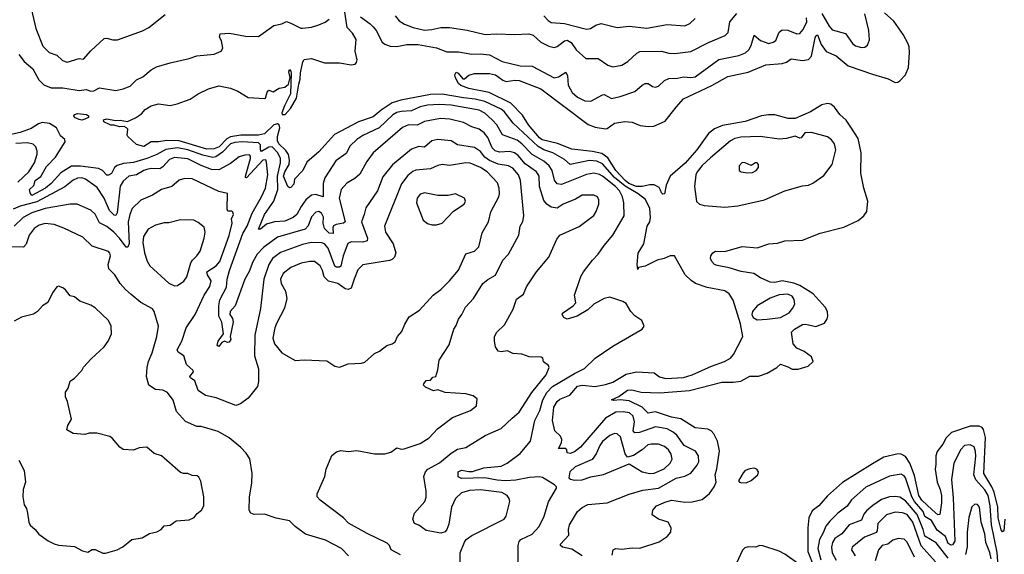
# Model space of a CAD drawing. Extents: x 1246230 to 1426786, y 660032 to 763141.
# Tile 564 of 566: x 1368742 to 1375436, y 738626 to 742259. Entities that reach past the tile are written whole.
import ezdxf

# ---------------------------------------------------------------- set-up
doc = ezdxf.new("R2010")
doc.units = 0

msp = doc.modelspace()

# ---------------------------------------------------------------- linework, layer by layer
at = {"layer": '0CON10XD'}
for points in [[(1368813.9, 742365), (1368852, 742198), (1368899.4, 742079.4), (1368942, 742035), (1368995, 742016.7), (1369032, 741982), (1369065, 741970.6), (1369145, 741994.3), (1369175, 741990), (1369225, 742047.8), (1369315, 742130.6), (1369335, 742134.4), (1369375, 742121.9), (1369407.6, 742122.4), (1369576.9, 742183.1), (1369620, 742205), (1369730.8, 742295)], [(1371758.3, 741728.3), (1371615, 741752.5), (1371535, 741750), (1371333, 741713), (1371275, 741694.2), (1371199.4, 741645), (1371145, 741598.5), (1371045, 741565.2), (1370882.3, 741477.7), (1370775, 741360.5), (1370695, 741291.4), (1370667.7, 741235), (1370610.5, 741175), (1370605, 741140.8), (1370585, 741118.9), (1370575, 741116.9), (1370565, 741124.4), (1370535.3, 741195), (1370543.8, 741225), (1370574.1, 741275), (1370576.7, 741305), (1370568.3, 741341.7), (1370550.7, 741370.7), (1370504, 741415), (1370493.5, 741435), (1370494.3, 741465), (1370509.6, 741525), (1370505, 741543.8), (1370495, 741551), (1370469.7, 741545), (1370405, 741483.3), (1370365, 741473), (1370245, 741474.2), (1370175, 741461.7), (1370150.1, 741449.9), (1370097.6, 741395), (1370065, 741381.4), (1370015, 741378.1), (1369825, 741434.9), (1369742.1, 741437.9), (1369685, 741428.5), (1369635, 741428.6), (1369585, 741397.5), (1369535, 741410), (1369477.5, 741465), (1369473.3, 741475), (1369476.7, 741515), (1369468.8, 741525), (1369452.1, 741532.1), (1369421.1, 741531.1), (1369385, 741542.5), (1369361.7, 741541.7), (1369313.5, 741565), (1369311.7, 741578.3), (1369334.5, 741585.5), (1369393.9, 741573.9), (1369425, 741575.8), (1369475, 741567.5), (1369528.2, 741591.8), (1369570, 741620), (1369595, 741647.7), (1369635, 741673.1), (1369685, 741688), (1369764, 741676), (1369813.3, 741686.8), (1369900.8, 741719.2), (1369955, 741755.6), (1370025, 741790), (1370095, 741808.5), (1370175, 741794.5), (1370225, 741773.5), (1370295, 741730.5), (1370407.8, 741722.2), (1370414, 741726), (1370423.6, 741766.4), (1370435, 741780), (1370465, 741768.8), (1370505, 741794), (1370545, 741800), (1370569.5, 741820.5), (1370580, 741865), (1370572, 741905), (1370575, 741920), (1370585, 741910), (1370587.1, 741895), (1370581.8, 741755), (1370543.2, 741673.2), (1370522.9, 741625), (1370525.6, 741615), (1370546.8, 741615), (1370583.5, 741655), (1370624.1, 741725), (1370638.7, 741821.3), (1370649.5, 741855), (1370651.3, 741898.7), (1370666.6, 741973.4), (1370675, 741989.1), (1370725, 741995.6), (1370815, 741965.4), (1370915, 741965.9), (1370995, 741952.2), (1371023.3, 741956.7), (1371032.7, 741967.3), (1371035.4, 741985), (1371021.7, 742045), (1371030, 742125), (1371005, 742166.9), (1370967.8, 742205), (1370950.5, 742325)], [(1374539.5, 741889.5), (1374646, 741856), (1374695, 741833.1), (1374712.5, 741835), (1374725, 741844), (1374764.3, 741885), (1374784.3, 741935), (1374791.1, 742035), (1374788.9, 742075), (1374781.5, 742095), (1374748.1, 742158.1), (1374685, 742248.5), (1374622.7, 742305)], [(1368735, 742021.5), (1368772.9, 741975), (1368831.1, 741925), (1368871, 741851), (1368905.6, 741815.6), (1368955, 741795.7), (1369035, 741796.7), (1369145, 741777.2), (1369192.5, 741785), (1369225, 741772.1), (1369245, 741775.6), (1369285, 741796.5), (1369395, 741778.6), (1369445, 741790), (1369492.1, 741807.9), (1369535, 741850), (1369578.7, 741871.3), (1369635, 741918.8), (1369672.6, 741937.4), (1369765, 741965.6), (1369895, 741994.4), (1369945, 742014.4), (1370065, 742024.4), (1370112.5, 742045), (1370123.3, 742065), (1370114.1, 742114.1), (1370099.1, 742139.1), (1370105, 742163.8), (1370168.3, 742168.3), (1370276.9, 742146.9), (1370365, 742144.2), (1370470.3, 742219.7), (1370525, 742231.4), (1370547, 742243), (1370555, 742246), (1370585, 742235.6), (1370652.2, 742202.2), (1370665, 742201.1), (1370725, 742208.6), (1370776.5, 742223.5), (1370818.3, 742241.7), (1370846.4, 742263.6)], [(1371058.2, 742278.2), (1371125, 742231.1), (1371145, 742209.4), (1371165.4, 742185), (1371206.8, 742106.8), (1371225, 742092.9), (1371259.9, 742079.9), (1371305, 742077.5), (1371375, 742090.3), (1371450.4, 742090.4), (1371575, 742067.5), (1371645, 742040.4), (1371725, 742040.5), (1371815, 742024.3), (1371875, 742027.2), (1371935, 742021.2), (1372021.2, 741975), (1372145, 741945.5), (1372225, 741943.8), (1372375, 741863.2), (1372405, 741870.7), (1372455, 741902.9), (1372466.4, 741876.4), (1372471.2, 741815), (1372497.8, 741765), (1372535, 741732.5), (1372585, 741708.2), (1372625, 741705.5), (1372705, 741748.9), (1372715, 741749.4), (1372765, 741724.4), (1372825, 741736.9), (1372925, 741770.6), (1372974.2, 741815), (1372995, 741825.8), (1373015, 741825.8), (1373045, 741804), (1373065, 741799.2), (1373085, 741807.5), (1373125, 741846.7), (1373155, 741858.2), (1373215, 741860.5), (1373255, 741870), (1373305, 741865.4), (1373335, 741869.6), (1373495, 741988), (1373631.2, 742015), (1373676.3, 742033.6), (1373698.5, 742055), (1373715, 742082.9), (1373735, 742154.2), (1373777.5, 742117.5), (1373835, 742098), (1373864.7, 742105.3), (1373882.3, 742117.7), (1373906.2, 742175), (1373925, 742190.4), (1373965, 742187.5), (1374025, 742163.8), (1374045, 742165.6), (1374068.3, 742191.7), (1374093.7, 742245), (1374091.1, 742271.1)], [(1371295, 742284.4), (1371321.4, 742251.4), (1371358.3, 742228.3), (1371416.7, 742205), (1371495, 742187.5), (1371545, 742191.2), (1371605, 742206.2), (1371665, 742205.4), (1371785, 742186.8), (1371907.5, 742157.5), (1371986.4, 742163.6), (1372105, 742158.4), (1372203.8, 742163.8), (1372232.9, 742152.9), (1372285.9, 742105.9), (1372338.8, 742078.8), (1372375, 742068.9), (1372395, 742075.6), (1372445, 742114.6), (1372465, 742120.4), (1372490.5, 742105), (1372526.2, 742055), (1372590, 741995), (1372675, 741994.4), (1372740.8, 741950.8), (1372775, 741938.5), (1372835, 741950.5), (1372875.7, 741975), (1372937.7, 742032.3), (1372958.2, 742041.8), (1373105, 742045.6), (1373155, 742032.1), (1373195, 742029.1), (1373305, 742043.1), (1373425.4, 742104.6), (1373538.9, 742151.1), (1373557.8, 742172.2), (1373570, 742245), (1373618.5, 742301.5)], [(1372305.2, 742285.2), (1372335, 742253.2), (1372355, 742240.8), (1372445, 742233.6), (1372595, 742193.8), (1372621.9, 742198.1), (1372658.9, 742221.1), (1372695, 742233.5), (1372805, 742205.6), (1372885, 742215.4), (1373005, 742200.7), (1373145, 742225.4), (1373265, 742217.1), (1373297.7, 742232.3), (1373335, 742267.1)], [(1374195, 742301.3), (1374245, 742213.8), (1374265, 742191.1), (1374356, 742166), (1374405, 742098), (1374425, 742080.8), (1374465, 742070.8), (1374487.3, 742072.7), (1374506.2, 742085), (1374518.8, 742121.2), (1374515.8, 742185), (1374487.8, 742297.8)], [(1372769.7, 738620.3), (1372776, 738655), (1372794.4, 738665.6), (1372835, 738660.9), (1372905, 738669.1), (1372957.9, 738667.9), (1373089.9, 738710.1), (1373145, 738745.5), (1373168.9, 738775), (1373171.3, 738805), (1373150, 738845), (1373084.3, 738864.3), (1373042.9, 738892.9), (1373045.6, 738925), (1373070.6, 738955), (1373135, 738982.7), (1373175, 738992.8), (1373265, 738980.5), (1373315, 738982.9), (1373381.2, 738998.8), (1373431.7, 739038.3), (1373464.4, 739085), (1373477.1, 739115), (1373470, 739165), (1373482.5, 739207.5), (1373499.4, 739329.4), (1373486.5, 739395), (1373461.9, 739445), (1373442.5, 739465), (1373421.2, 739475), (1373333.8, 739485), (1373235.9, 739545.9), (1373172.9, 739557.1), (1373065, 739593.8), (1373014.8, 739584.8), (1372973.2, 739625), (1372885, 739668.3), (1372823.7, 739676.3), (1372780.7, 739670.7), (1372766.2, 739675), (1372815, 739697.7), (1372875, 739740.7), (1372903.7, 739743.6), (1372967.1, 739727.1), (1373095, 739722.1), (1373295, 739738.5), (1373515, 739794.6), (1373595, 739795.6), (1373645, 739803.3), (1373705, 739835.7), (1373765, 739835.8), (1373825, 739857.5), (1373890, 739895), (1373915, 739916.7), (1373965, 739898.8), (1373995, 739884.2), (1374035, 739882.9), (1374103.3, 739905), (1374136.7, 739935), (1374125, 739966.7), (1374075, 740003.3), (1374025, 740026.7), (1374001.2, 740055), (1373990, 740135), (1374008.8, 740155), (1374065, 740186.7), (1374085, 740188.9), (1374155, 740172.9), (1374213, 740197), (1374232.5, 740225), (1374236.9, 740245), (1374234.4, 740275), (1374217.3, 740305), (1374136.7, 740395), (1374045, 740451.6), (1374005, 740468.6), (1373925, 740484.3), (1373875, 740471.7), (1373845, 740474.8), (1373777.5, 740505), (1373733.8, 740535), (1373646.9, 740546.9), (1373565, 740572.9), (1373485, 740588.2), (1373465, 740595.7), (1373447.1, 740615), (1373438.6, 740635), (1373440.8, 740655), (1373454.5, 740675.5), (1373473.2, 740686.8), (1373535, 740684.4), (1373653.2, 740716.8), (1373755, 740707.8), (1373834.6, 740735.4), (1373895, 740740.9), (1373943.8, 740756.2), (1374065, 740761.1), (1374185, 740808.9), (1374345, 740847.8), (1374443.3, 740895), (1374481.2, 740925), (1374502, 740955), (1374508.6, 741025), (1374481.1, 741115), (1374460.9, 741215), (1374463.1, 741353.1), (1374442.4, 741452.4), (1374392.5, 741527.5), (1374361.4, 741575), (1374318.8, 741615), (1374282.7, 741665), (1374255.7, 741685), (1374235, 741689.4), (1374195, 741679.2), (1374118.4, 741631.6), (1374015, 741588.3), (1373967.6, 741587.6), (1373875, 741611.2), (1373832.3, 741612.3), (1373785, 741604.7), (1373675, 741566.8), (1373519.5, 741540.5), (1373465, 741517.3), (1373424.2, 741485.8), (1373345.4, 741374.6), (1373266.4, 741283.6), (1373163.5, 741195), (1373137.1, 741135), (1373125.6, 741075), (1373115, 741074), (1373105, 741081.5), (1373099.3, 741100.7), (1373088.7, 741118.7), (1373055, 741135.9), (1373025, 741137.4), (1372975, 741125.1), (1372935, 741124.2), (1372883.6, 741145), (1372857.6, 741165), (1372794.6, 741235), (1372740.3, 741320.3), (1372699.4, 741349.4), (1372637.1, 741362.9), (1372495, 741380), (1372397.7, 741417.7), (1372295, 741442.2), (1372275, 741456.5), (1372200.7, 741545), (1372160.4, 741610.4), (1372081.4, 741691.4), (1371933.4, 741763.4), (1371795, 741791.8), (1371741.5, 741811.5), (1371725.6, 741825), (1371704.5, 741864.5), (1371699.5, 741885), (1371708.3, 741901.7), (1371722.5, 741895), (1371755, 741856.7), (1371765, 741857.5), (1371795, 741882.5), (1371835, 741892.5), (1371935, 741893.3), (1371976.7, 741885), (1372027.6, 741847.6), (1372049.4, 741839.4), (1372107.3, 741847.3), (1372138.8, 741845), (1372285, 741788.2), (1372607.7, 741547.7), (1372655, 741528.5), (1372725, 741518.1), (1372735, 741518.6), (1372785, 741555.5), (1372855, 741567.8), (1372905, 741561.5), (1372960.2, 741540.2), (1373015, 741532.9), (1373053.9, 741536.1), (1373129.9, 741570.1), (1373206.2, 741663.8), (1373255, 741722.1), (1373448.2, 741811.8), (1373557.3, 741872.7), (1373695, 741903.2), (1373815, 741952.3), (1373925, 741960.4), (1373955, 741970.9), (1373987.8, 741992.2), (1374065, 741981.8), (1374105, 741988.2), (1374125, 742010), (1374150, 742135), (1374155, 742150), (1374165, 742156), (1374190.5, 742090.5), (1374225, 742041.8), (1374293.7, 742013.6), (1374375, 741944.6), (1374539.5, 741889.5)], [(1372566, 738615), (1372495, 738659.7), (1372433.2, 738673.2), (1372419.1, 738685), (1372418.5, 738695), (1372476.2, 738755), (1372474.2, 738794.2), (1372480, 738825), (1372534.6, 738915.4), (1372565, 738942.9), (1372605, 738964.4), (1372735, 738974.4), (1372885, 739033.1), (1372979.1, 739060.9), (1373085, 739074.1), (1373205, 739142.5), (1373265, 739155.5), (1373304, 739176), (1373349, 739231), (1373358.8, 739255), (1373357.2, 739295), (1373337, 739327), (1373259.1, 739365), (1373210.4, 739435), (1373185, 739456.7), (1373145, 739477.4), (1373065, 739492.7), (1372955, 739452.3), (1372925, 739450), (1372913.5, 739465), (1372921.5, 739525), (1372913.9, 739565), (1372888.1, 739588.1), (1372845, 739594.7), (1372795, 739590.8), (1372725, 739549.7), (1372555, 739354.5), (1372515, 739320.9), (1372485, 739311.5), (1372463.8, 739315), (1372461.2, 739335), (1372454, 739344), (1372405, 739343.8), (1372426.5, 739383.5), (1372428.9, 739405), (1372419.2, 739429.2), (1372380, 739465), (1372364.5, 739535), (1372374.4, 739624.4), (1372395.6, 739665), (1372415, 739680.4), (1372482.9, 739707.1), (1372535, 739768), (1372565, 739775.2), (1372655, 739765.8), (1372725, 739778.9), (1372775, 739795.9), (1372865, 739849.6), (1372935, 739866.2), (1373055, 739857.8), (1373090.8, 739830.8), (1373135, 739820.8), (1373255, 739826.3), (1373315, 739844.2), (1373445, 739903.7), (1373533.8, 739936.2), (1373575, 739958), (1373595.8, 739984.2), (1373658.9, 740105), (1373642.3, 740192.3), (1373592.2, 740352.2), (1373565.8, 740395), (1373535, 740415.6), (1373415, 740437.8), (1373337.1, 740467.1), (1373306.4, 740486.4), (1373265.8, 740525.8), (1373194, 740654), (1373165, 740654.2), (1373124.6, 740635.4), (1373075, 740624.5), (1372995, 740584.6), (1372950, 740575), (1372945, 740560), (1372939.2, 740595), (1372947.3, 740672.7), (1372984.4, 740735), (1373007.7, 740855), (1373025.4, 740885), (1373030.6, 740915), (1373027.1, 740975), (1372997, 741037), (1372946.1, 741075), (1372857.6, 741127.6), (1372785, 741187.2), (1372705, 741279.4), (1372665, 741297.4), (1372615, 741301.2), (1372484, 741274), (1372445, 741307.9), (1372366.4, 741355), (1372305, 741373.3), (1372266.3, 741396.3), (1372096.4, 741556.4), (1372035, 741634.1), (1372015, 741650), (1371905, 741703.6), (1371839.4, 741719.4), (1371758.3, 741728.3)], [(1372131.7, 738561.7), (1372131.5, 738685), (1372137.3, 738712.7), (1372148, 738725), (1372226.6, 738763.4), (1372274.4, 738815), (1372307.8, 738885), (1372337, 738983), (1372392.5, 739075), (1372392.5, 739085), (1372378.3, 739098.3), (1372296.6, 739146.6), (1372275, 739151.1), (1372207.4, 739147.4), (1372115, 739130.5), (1372045.2, 739124.8), (1371988.6, 739128.6), (1371904.3, 739144.3), (1371745, 739140.7), (1371722.9, 739152.9), (1371723.8, 739185), (1371745, 739198), (1371795, 739187.5), (1371820.8, 739189.2), (1371896.6, 739213.4), (1372015, 739225.5), (1372055, 739244.4), (1372145, 739310), (1372215.5, 739395), (1372244, 739535), (1372277.5, 739602.5), (1372299, 739675), (1372325.2, 739725), (1372364.6, 739765), (1372514.7, 739855.3), (1372580.9, 739889.1), (1372655, 739958.1), (1372775, 740040), (1372973.3, 740155), (1372987.5, 740175), (1372972.5, 740215), (1372925, 740246.7), (1372895.8, 740275.8), (1372865, 740330), (1372843.2, 740343.2), (1372755, 740373.1), (1372715, 740364.6), (1372646.4, 740325), (1372605, 740286.9), (1372531.2, 740245), (1372465, 740224.3), (1372442.5, 740235), (1372430, 740255), (1372431.2, 740265), (1372505.4, 740314.6), (1372522, 740335), (1372515, 740387.5), (1372557.2, 740512.8), (1372574.3, 740545), (1372635.6, 740625), (1372675, 740666), (1372714.5, 740725), (1372775.3, 740794.7), (1372850.5, 740925), (1372849.1, 741015), (1372839.7, 741055), (1372818.9, 741095), (1372792.2, 741125), (1372705, 741196.1), (1372685, 741207), (1372645, 741215.7), (1372596.2, 741206.2), (1372425, 741138.7), (1372395, 741142.5), (1372377.8, 741167.7), (1372362.9, 741235), (1372341.1, 741265), (1372305, 741297.8), (1372225, 741341.6), (1372155.8, 741415), (1372125, 741439.3), (1372025, 741476.4), (1371984.8, 741544.8), (1371956.3, 741576.3), (1371905, 741623.5), (1371865, 741643.5), (1371675, 741677.8), (1371595, 741683.5), (1371515, 741678.4), (1371465, 741666.9), (1371405, 741640.2), (1371335, 741636), (1371305, 741627.6), (1371278.8, 741611.2), (1371186.2, 741523.9), (1371075, 741471.8), (1371034.7, 741445.3), (1370988.3, 741401.7), (1370960.7, 741349.3), (1370890.7, 741299.3), (1370815.7, 741184.3), (1370804.7, 741145.3), (1370805.4, 741054.6), (1370755, 741070), (1370725, 741065.2), (1370686.5, 741033.5), (1370655, 740988.9), (1370625.5, 740934.5), (1370601.8, 740915), (1370545, 740890), (1370475, 740885.7), (1370420.5, 740869.5), (1370380, 740835), (1370366.1, 740836.1), (1370405.2, 740935), (1370469.8, 741025), (1370497.5, 741105), (1370493.4, 741195), (1370515.2, 741285), (1370515.5, 741315), (1370497.8, 741355), (1370457.6, 741395), (1370435, 741392.8), (1370385, 741363.3), (1370378.9, 741375), (1370377.9, 741407.9), (1370365, 741422.9), (1370251.5, 741428.5), (1370205, 741424.5), (1370175, 741414.1), (1370121, 741359), (1370075, 741327.4), (1370055, 741323.3), (1369987.7, 741337.7), (1369885.3, 741375), (1369815, 741387.4), (1369735, 741376.1), (1369675, 741341.6), (1369605, 741316.3), (1369515, 741289.1), (1369447.5, 741282.5), (1369405, 741268.8), (1369386.6, 741253.4), (1369365, 741214.4), (1369345, 741202.5), (1369335, 741202.9), (1369304.8, 741234.8), (1369276.7, 741246.8), (1369155, 741262.3), (1369095, 741262.6), (1369021.2, 741218.8), (1368955.9, 741145), (1368917.9, 741115), (1368825, 741064.5), (1368812.3, 741082.3), (1368808.8, 741105), (1368837.4, 741132.6), (1368846.9, 741165), (1368886.1, 741193.9), (1368925, 741261.4), (1368985.3, 741324.7), (1369050.3, 741429.8), (1369049.6, 741445), (1369020.2, 741470.2), (1368991.1, 741525), (1368943.3, 741553.3), (1368895, 741559.1), (1368868.5, 741551.5), (1368820.4, 741519.6), (1368745, 741492.6), (1368632, 741468)], [(1369165, 741577.1), (1369145, 741580.6), (1369115, 741594.2), (1369110.6, 741605), (1369116.2, 741615), (1369135, 741620.5), (1369195, 741614.5), (1369210, 741605), (1369209.2, 741595), (1369185, 741582.1), (1369165, 741577.1)], [(1371736.9, 738565), (1371737.1, 738635), (1371765, 738707.5), (1371776.2, 738725), (1371815, 738752.5), (1372036, 738865), (1372049.4, 738885), (1372073.2, 738985), (1372069.7, 739005), (1372056.8, 739025), (1372019.2, 739045), (1371875.6, 739064.4), (1371799.8, 739059.8), (1371745, 739043.9), (1371703.9, 739005), (1371677.6, 738945), (1371658.6, 738831.4), (1371646.5, 738793.5), (1371635, 738778.8), (1371605, 738769.2), (1371505, 738786.5), (1371455, 738824.3), (1371425.7, 738835.7), (1371414.2, 738865), (1371425.8, 738904.2), (1371495.4, 738984.6), (1371505.4, 739014.6), (1371506.4, 739053.6), (1371490, 739155), (1371500.5, 739185), (1371515.8, 739205), (1371595, 739247.3), (1371675, 739312.9), (1371719.5, 739340.5), (1371775, 739351.9), (1371907.3, 739432.7), (1372015, 739479.5), (1372090.1, 739549.9), (1372138.8, 739591.2), (1372223.8, 739725), (1372320.5, 739845), (1372342.5, 739895), (1372337.6, 739907.6), (1372304.2, 739934.2), (1372298, 739958), (1372286.4, 739966.4), (1372205, 739968), (1372155, 739986), (1372095, 739991.2), (1372058.3, 740008.3), (1372015, 740001.4), (1371995, 740005.8), (1371976.7, 740035), (1371968.9, 740075), (1371970.6, 740105), (1371985, 740135.8), (1372037.9, 740185), (1372097.6, 740292.4), (1372120.5, 740359.5), (1372166.1, 740393.9), (1372186.7, 740443.3), (1372255, 740546.2), (1372340, 740645), (1372393.1, 740766.9), (1372415, 740795.6), (1372545, 740854), (1372645, 740927.8), (1372662.3, 740955), (1372678.9, 741005), (1372680, 741035), (1372670, 741055), (1372645, 741066.7), (1372565, 741066.9), (1372520.4, 741039.6), (1372436, 741005), (1372395, 740977.1), (1372355, 740985.7), (1372325, 741005.8), (1372305, 741031.2), (1372275.2, 741125), (1372272.9, 741195), (1372256.1, 741225), (1372178.6, 741278.6), (1372130.8, 741335), (1372105, 741354.3), (1372073.9, 741363.9), (1372005, 741359.3), (1371975, 741366.5), (1371955, 741389.1), (1371925, 741459.1), (1371899.2, 741489.2), (1371865, 741513.8), (1371815, 741531.1), (1371759.9, 741559.9), (1371667.2, 741582.8), (1371601.8, 741588.2), (1371494, 741566), (1371445, 741541.3), (1371385, 741544.1), (1371344.8, 741525.2), (1371146, 741355), (1371100.9, 741295), (1371055, 741208.1), (1371020.9, 741179.1), (1370965, 741148.9), (1370927.3, 741105), (1370914.6, 741045), (1370953.8, 740885), (1370942.5, 740875), (1370893, 740867), (1370875, 740857.8), (1370870, 740845), (1370873.8, 740805), (1370845, 740809.1), (1370815, 740838.8), (1370804.7, 740875), (1370807.9, 740917.9), (1370794.4, 740945), (1370775, 740954.6), (1370755, 740951.8), (1370725, 740918.6), (1370702, 740858), (1370682.5, 740835), (1370495, 740780.3), (1370400.4, 740709.6), (1370357.1, 740665), (1370327, 740613), (1370302.2, 740547.8), (1370273.4, 740495), (1370206.7, 740315), (1370172, 740275), (1370171.2, 740255), (1370187.9, 740227.9), (1370193.5, 740203.5), (1370173.8, 740105), (1370177.1, 740085), (1370165, 740066.2), (1370155, 740064), (1370135, 740073.3), (1370116.1, 740063.9), (1370095, 740038.8), (1370084, 740045), (1370091.4, 740075), (1370128.1, 740125), (1370115, 740202.5), (1370095.8, 740245), (1370094.5, 740315), (1370103.4, 740355), (1370147.9, 740442.1), (1370151.6, 740495), (1370167.9, 740555), (1370258.7, 740805), (1370288.8, 740855), (1370321.2, 740945), (1370385.9, 741055), (1370413.4, 741115), (1370428.8, 741205), (1370420.3, 741290.3), (1370415, 741305.6), (1370395, 741304.2), (1370284.6, 741184.6), (1370277.3, 741187.3), (1370276.4, 741195), (1370310.5, 741315), (1370311.1, 741331.1), (1370305, 741340), (1370272.3, 741337.7), (1370235, 741326.2), (1370175, 741281.1), (1370095, 741238.6), (1370045, 741241.6), (1369975, 741268)], [(1371331.2, 738621.2), (1371266.7, 738655), (1371257.1, 738685), (1371240.9, 738700.9), (1371105, 738767.8), (1370977, 738837), (1370943.1, 738873.1), (1370785, 738992.5), (1370764.3, 739015), (1370765, 739036.7), (1370815.8, 739155), (1370824.3, 739205), (1370863.2, 739296.8), (1370895, 739321.4), (1370925, 739330.6), (1370975, 739324.3), (1371035, 739330), (1371155, 739308.6), (1371225, 739308), (1371265, 739318.8), (1371305, 739350), (1371335, 739340.8), (1371355, 739342.5), (1371465, 739378.1), (1371525, 739418.1), (1371581.9, 739478.1), (1371685, 739554.2), (1371806.6, 739603.4), (1371846.7, 739635), (1371851.7, 739681.7), (1371825, 739703.3), (1371775, 739716.2), (1371635, 739724.4), (1371585, 739743.8), (1371555, 739737.5), (1371501.7, 739761.7), (1371487.5, 739775), (1371490, 739785), (1371505, 739806.7), (1371535, 739810), (1371551.7, 739828.3), (1371570, 739835), (1371585, 739880), (1371594.2, 739945), (1371661.7, 740048.3), (1371692.5, 740155), (1371710.3, 740179.7), (1371725.5, 740224.5), (1371748, 740255), (1371772.5, 740305), (1371827.5, 740365), (1371891.2, 740465), (1371925, 740494), (1371976.3, 740523.7), (1372026.3, 740623.7), (1372065, 740665.8), (1372135.3, 740794.7), (1372143.8, 740856.2), (1372163.2, 740886.8), (1372170, 740925), (1372146.4, 741165), (1372132.4, 741205), (1372095, 741250), (1372065, 741266.5), (1371995, 741276.1), (1371935, 741301.9), (1371905.1, 741325.1), (1371875, 741364.1), (1371835, 741390), (1371717.6, 741407.6), (1371674.6, 741434.6), (1371585, 741445.4), (1371545, 741434.5), (1371495, 741392.7), (1371455, 741397.5), (1371405, 741380), (1371277, 741273), (1371210.8, 741190.8), (1371175.4, 741095), (1371095, 740980.8), (1371083.8, 740935), (1371066.5, 740885), (1371105.4, 740775), (1371103.4, 740756.6), (1371075, 740747.5), (1370995, 740748.7), (1370972, 740738), (1370941.7, 740655), (1370925.2, 740584.8), (1370915, 740576.2), (1370895, 740576.2), (1370884.4, 740584.4), (1370839.5, 740705), (1370815, 740734.6), (1370795, 740742.5), (1370724.3, 740745.7), (1370665, 740731.1), (1370515, 740677.4), (1370460.8, 740635), (1370435, 740595.5), (1370400.5, 740495), (1370378.2, 740295), (1370340.3, 740115), (1370338.4, 739975), (1370365.5, 739885), (1370365, 739800), (1370358.1, 739765), (1370295, 739687.1), (1370242.4, 739647.6), (1370212.1, 739637.9), (1370078.3, 739688.3), (1370005, 739704.3), (1369955, 739739.2), (1369932.2, 739805), (1369903.3, 739825), (1369898.1, 739835), (1369923.8, 739865), (1369922, 739875), (1369875.7, 739915), (1369857.3, 739975), (1369819.9, 739999.9), (1369812.7, 740015), (1369843.3, 740075), (1369874.6, 740165), (1369934, 740256), (1369995, 740387.8), (1370035.4, 740445), (1370044.6, 740484.6)], [(1373535, 740985.6), (1373625, 740994.5), (1373805, 741035.7), (1373945, 741095.6), (1374065, 741129.2), (1374105, 741134), (1374135, 741148), (1374209.8, 741200.2), (1374266.9, 741275), (1374290, 741375), (1374281.4, 741415), (1374261.7, 741441.7), (1374235, 741462.5), (1374125, 741493.3), (1374080.8, 741489.2), (1374055, 741457.1), (1374045, 741454.6), (1374015, 741466.9), (1373955, 741450.5), (1373905, 741446.2), (1373775.3, 741465.3), (1373645, 741459.4), (1373605, 741451.8), (1373575, 741436.1), (1373439.5, 741320.5), (1373381.3, 741268.7), (1373347.5, 741225), (1373339.1, 741205), (1373329.4, 741125), (1373344.1, 741024.1), (1373364.1, 741004.1), (1373395, 740995.8), (1373535, 740985.6)], [(1368730, 741155), (1368804.5, 741225), (1368842.3, 741285), (1368860.5, 741345), (1368860.4, 741365), (1368852.2, 741395), (1368832.4, 741412.4), (1368795, 741421.2), (1368715, 741417.9)], [(1369975, 741268), (1369885, 741313.8), (1369795, 741322.3), (1369760.8, 741309.2), (1369715, 741258.5), (1369695, 741245.9), (1369635, 741246.6), (1369605, 741240.7), (1369585, 741234.7), (1369536.6, 741203.4), (1369484.1, 741195.9), (1369445, 741161.1), (1369425, 741127.5), (1369404.6, 740945.4), (1369395, 740927.5), (1369385, 740930), (1369352.1, 740962.1), (1369315.4, 741045.4), (1369268.2, 741118.2), (1369189.5, 741175), (1369165, 741184.2), (1369135, 741181.6), (1369105, 741169.4), (1369047.5, 741122.5), (1368858.1, 741021.9), (1368745, 740992.4), (1368698.3, 740971.7)], [(1370915, 739897.5), (1370935, 739903.3), (1370975, 739920.8), (1371065, 739924.3), (1371089.1, 739930.9), (1371155, 739990), (1371187.5, 740005), (1371237.5, 740045), (1371273.9, 740056.1), (1371295, 740070), (1371310, 740105), (1371339.4, 740140.6), (1371359.7, 740190.3), (1371390.7, 740239.3), (1371459.2, 740285), (1371553.1, 740386.9), (1371605, 740425.6), (1371664.5, 740485), (1371725, 740557.5), (1371775, 740668), (1371835, 740686), (1371864, 740715), (1371885, 740811.2), (1371930, 740885), (1371945, 740953.3), (1372000.4, 741055), (1372004.6, 741075.4), (1372000.7, 741115), (1371989.4, 741149.4), (1371921.1, 741225), (1371875, 741253.8), (1371804.2, 741284.2), (1371775, 741285.9), (1371665, 741267.3), (1371615, 741273.8), (1371585, 741268), (1371535, 741246), (1371435, 741236.2), (1371415, 741227.5), (1371380.8, 741199.2), (1371336.7, 741143.3), (1371222.7, 740855), (1371229.5, 740815), (1371281.8, 740735), (1371299.1, 740675), (1371290, 740645), (1371275, 740629.5), (1371255, 740622.3), (1371075, 740592.5), (1371041.5, 740558.5), (1371015.6, 740495.6), (1370994.6, 740435), (1370975.2, 740424.8), (1370955, 740429.8), (1370905, 740466.6), (1370841.8, 740481.8), (1370810.8, 740510.8), (1370801.1, 740555), (1370783.5, 740585), (1370745, 740614.4), (1370715, 740616.4), (1370655, 740603.1), (1370585, 740575.3), (1370533.8, 740535), (1370516, 740495), (1370518.9, 740465), (1370548.5, 740415), (1370558.2, 740365), (1370542.7, 740297.3), (1370486.7, 740195), (1370476.3, 740163.7), (1370462.5, 740095), (1370475, 740056.2), (1370524.2, 739995), (1370615, 739943.1), (1370675, 739947.1), (1370829.5, 739939.5), (1370885, 739903.3), (1370915, 739897.5)], [(1373687.3, 741217.3), (1373725, 741221.4), (1373748.8, 741235), (1373766, 741255), (1373766, 741275), (1373755.6, 741285.6), (1373745, 741285.8), (1373715, 741267.5), (1373675, 741286.2), (1373655, 741287.3), (1373633.1, 741265), (1373633.8, 741235), (1373646, 741226), (1373687.3, 741217.3)], [(1370044.6, 740484.6), (1370018.8, 740525), (1370013.6, 740545), (1370078.2, 740585), (1370102.2, 740615), (1370167, 740793), (1370185.3, 740875), (1370181.4, 740905), (1370194.4, 740935), (1370191.9, 740951.9), (1370185, 740958.6), (1370157.3, 740957.3), (1370151.2, 740971.2), (1370155, 741076.7), (1370095, 741092), (1369915, 741176.2), (1369865, 741179.5), (1369825, 741167.5), (1369775, 741124.4), (1369705, 741104.5), (1369645, 741066.9), (1369565, 741032.5), (1369507.1, 740975), (1369490.6, 740935), (1369480.2, 740885), (1369486.7, 740736.8), (1369477.8, 740712.2), (1369465, 740712.9), (1369421, 740775), (1369382.1, 740815), (1369335, 740853.7), (1369285, 740877.9), (1369255, 740938.1), (1369225, 740963.5), (1369133.3, 741005), (1369085, 741005.4), (1368915, 740975.6), (1368824.5, 740945.5), (1368766.2, 740913.9), (1368705, 740854.7)], [(1371575, 740863.8), (1371614.1, 740875.9), (1371692.1, 740957.9), (1371764, 741005), (1371772, 741025), (1371765.7, 741045.7), (1371705, 741075.8), (1371655, 741064), (1371585, 741064.3), (1371495, 741082.5), (1371465, 741074), (1371443.1, 741045), (1371440.6, 741015), (1371485, 740897.5), (1371515, 740873.8), (1371545, 740864), (1371575, 740863.8)], [(1369795, 740451.2), (1369815, 740453.3), (1369858.3, 740481.7), (1369878.8, 740511.2), (1369905.8, 740605.8), (1369915.6, 740625), (1369946.2, 740653.8), (1369967.8, 740685), (1369996.6, 740775), (1370002.7, 740815), (1369995, 740848), (1369955, 740880.8), (1369925, 740895.7), (1369835, 740898.9), (1369755, 740877.3), (1369725, 740877.3), (1369665, 740862.3), (1369615, 740835.6), (1369582.5, 740785), (1369577.9, 740745), (1369590.4, 740675), (1369608.5, 740618.5), (1369626.6, 740586.6), (1369755, 740468), (1369795, 740451.2)], [(1370977.3, 738615), (1370930.6, 738665), (1370822, 738722), (1370685, 738763.1), (1370614, 738815), (1370575, 738854), (1370485, 738870), (1370405, 738898.8), (1370337, 738897), (1370312.5, 738905), (1370302.5, 738925), (1370303.8, 739015), (1370319.2, 739109.2), (1370321.9, 739175), (1370307.1, 739275), (1370282.4, 739312.4), (1370245, 739350.8), (1370165, 739418), (1370091.2, 739461.2), (1369975, 739493.3), (1369945, 739494.4), (1369868.5, 739528.5), (1369808.1, 739595), (1369785, 739673.3), (1369746.2, 739725), (1369715, 739740), (1369665, 739746.2), (1369618.8, 739775), (1369603.6, 739833.6), (1369608.9, 739895), (1369616.5, 739935), (1369642.5, 739995), (1369674.2, 740105.8), (1369686, 740175), (1369656.2, 740275), (1369645, 740293.3), (1369565, 740337.1), (1369500.2, 740390.2), (1369460, 740425), (1369425, 740465.8), (1369389.4, 740525), (1369348.1, 740565), (1369343.3, 740595), (1369359.2, 740655), (1369355, 740672.5), (1369345, 740683.3), (1369235, 740720), (1369170.8, 740780.8), (1369042.6, 740842.6), (1368975, 740866.9), (1368915, 740873.2), (1368875, 740862), (1368840.7, 740839.3), (1368806.8, 740795), (1368786.7, 740733.3), (1368768.1, 740711.9), (1368675, 740714.5)], [(1368736.7, 739265), (1368771.2, 739195), (1368780, 739115), (1368766, 739065), (1368762, 739015), (1368772.7, 738962.7), (1368787.3, 738937.3), (1368795.6, 738905.6), (1368802.9, 738842.9), (1368813.4, 738823.4), (1368846, 738795), (1368871.7, 738761.7), (1368935, 738717.1), (1368975, 738696.9), (1369005, 738688.1), (1369115, 738679.2), (1369169.7, 738649.7), (1369205, 738640), (1369235, 738658.8), (1369255, 738658.8), (1369306.4, 738633.6), (1369325, 738633.3), (1369403.6, 738656.4), (1369443, 738677), (1369505, 738726.7), (1369575, 738738), (1369625, 738767.5), (1369675, 738777.5), (1369703.8, 738795), (1369725, 738820), (1369765, 738823.3), (1369806.1, 738853.9), (1369895, 738858.8), (1369927.5, 738875), (1369948.3, 738901.7), (1369977.5, 738925), (1369993.3, 738955), (1369993.6, 739016.4), (1369972.3, 739122.3), (1369958.8, 739148.8), (1369947.7, 739157.7), (1369915, 739160), (1369885, 739174.2), (1369855, 739173.8), (1369835, 739180.9), (1369706.7, 739295), (1369655, 739310), (1369605, 739354.4), (1369555, 739348.8), (1369515, 739332.5), (1369445, 739338), (1369423, 739353), (1369373.2, 739413.2), (1369355, 739426), (1369265, 739448), (1369215, 739448.8), (1369185, 739438.8), (1369105, 739446.2), (1369062.5, 739472.5), (1369068.6, 739501.4), (1369093.3, 739545), (1369066.2, 739665), (1369054, 739695), (1369052.7, 739727.3), (1369071.2, 739755), (1369085, 739802.5), (1369115, 739823.3), (1369163.3, 739875), (1369175, 739896.7), (1369226.7, 739955), (1369316.7, 740035), (1369343.8, 740075), (1369366.2, 740125), (1369362.5, 740175), (1369345, 740213.8), (1369255, 740300.8), (1369225, 740319.5), (1369151.2, 740345), (1369115, 740376.2), (1369085, 740382.5), (1369053, 740423), (1369035, 740437.5), (1369005, 740447.5), (1368995, 740442.5), (1368965, 740402.5), (1368934, 740336), (1368895.8, 740315), (1368863.2, 740276.8), (1368835, 740256.9), (1368752.8, 740237.2), (1368705, 740210.8)], [(1373755, 740218.9), (1373825, 740223.4), (1373915, 740235.6), (1373973.1, 740266.9), (1373996.5, 740295), (1374010.9, 740325), (1374007.3, 740357.3), (1373995, 740380), (1373964.4, 740394.4), (1373905, 740387.9), (1373845, 740365.6), (1373756.9, 740315), (1373723.1, 740275), (1373720, 740255), (1373729.2, 740235), (1373755, 740218.9)], [(1375440.8, 738865), (1375434, 738786), (1375425, 738778.8), (1375415, 738790.9), (1375394.4, 738874.4), (1375391.6, 738945), (1375368, 739048), (1375352.1, 739085), (1375297.1, 739175), (1375308.9, 739418.9), (1375295, 739473.8), (1375285, 739486.8), (1375265, 739497.2), (1375205, 739495.8), (1375077.6, 739452.4), (1375042, 739418), (1375018.9, 739375), (1374979.5, 739325), (1374971.2, 739295), (1374971.8, 739235), (1374965.3, 739204.7), (1374979.8, 739115), (1375000.9, 739065), (1375009.5, 739025), (1375010.3, 738975), (1374998.1, 738895), (1374985, 738894.7), (1374945, 738927.1), (1374875, 738994), (1374856.2, 739025), (1374825, 739160.5), (1374794.9, 739245), (1374765, 739289.2), (1374735, 739305.3), (1374715, 739308.4), (1374617.1, 739285), (1374539.3, 739240.7), (1374335, 739113.5), (1374235, 739023.3), (1374175, 738955.5), (1374129.1, 738920.9), (1374107.7, 738872.3), (1374100.9, 738805), (1374100.9, 738645), (1374144.4, 738535)], [(1372515, 739129.2), (1372565, 739132.5), (1372625, 739151.5), (1372711.7, 739168.3), (1372885, 739240), (1372974, 739185), (1373025, 739173.6), (1373056.3, 739176.3), (1373124.1, 739205.9), (1373165.4, 739245), (1373177.1, 739272.9), (1373170.9, 739305), (1373152.1, 739335), (1373125, 739357.9), (1373084, 739374), (1373035, 739374.2), (1373011.6, 739368.4), (1372975, 739335.4), (1372915, 739297.8), (1372875, 739286.2), (1372859.4, 739309.4), (1372826, 739425), (1372805, 739443.8), (1372785, 739446), (1372755, 739432.3), (1372705, 739391.8), (1372686.2, 739365), (1372662.2, 739307.8), (1372635, 739270), (1372519.5, 739219.5), (1372483.1, 739185), (1372476, 739146), (1372486, 739136), (1372515, 739129.2)], [(1375397.7, 738512.3), (1375387.7, 738637.7), (1375348.9, 738825), (1375341.2, 738955), (1375325.7, 739025), (1375305, 739063.7), (1375242.6, 739132.6), (1375229.3, 739165), (1375242.6, 739292.6), (1375240.9, 739325), (1375230.6, 739355), (1375205, 739369.5), (1375164.5, 739365), (1375141.8, 739338.2), (1375092.5, 739245), (1375077.3, 739135), (1375089.1, 739009.1), (1375100.3, 738715), (1375085, 738689.1), (1375075, 738687.1), (1375055, 738700), (1375037.2, 738747.2), (1374978.9, 738788.9), (1374942.2, 738855), (1374895, 738883.3), (1374885.7, 738915.7), (1374825.1, 738985.1), (1374806.4, 739015), (1374764.7, 739145), (1374755, 739158.9), (1374735, 739169.1), (1374655, 739156.9), (1374495, 739081.8), (1374398.2, 738995), (1374367, 738953), (1374305, 738905.4), (1374249.5, 738850.5), (1374223.3, 738816.7), (1374205, 738772.2), (1374178.6, 738725), (1374167.6, 738665), (1374188.7, 738588.6)], [(1373651.5, 739111.5), (1373685, 739113.9), (1373715, 739127.2), (1373759.6, 739165), (1373765.6, 739185), (1373753.5, 739203.5), (1373735, 739210.5), (1373705, 739207.1), (1373675.4, 739194.6), (1373660.7, 739179.3), (1373628.8, 739125), (1373635.9, 739115.9), (1373651.5, 739111.5)], [(1375055, 738598.6), (1374972.7, 738702.7), (1374895, 738749.7), (1374883.6, 738795), (1374844.1, 738895), (1374765, 738990), (1374725, 739013.1), (1374695, 739019.4), (1374655, 739016.6), (1374601.9, 738998.1), (1374541.9, 738958.1), (1374500.1, 738919.9), (1374482, 738898), (1374465, 738857.9), (1374382.1, 738825), (1374331.8, 738765), (1374285, 738733.1), (1374267.5, 738705), (1374260.6, 738675), (1374265.2, 738635), (1374293.9, 738585)], [(1375347.9, 738595), (1375338.1, 738638.1), (1375310.9, 738705), (1375303.3, 738765), (1375278.8, 738845), (1375267.5, 738945), (1375255, 738962.9), (1375235, 738966), (1375215, 738948.8), (1375194.1, 738875), (1375183.2, 738776.8), (1375184.3, 738675.7), (1375173, 738625)], [(1374967.5, 738575), (1374872.1, 738682.1), (1374815.2, 738845), (1374775.3, 738895), (1374745, 738906.3), (1374695, 738910.8), (1374635.5, 738894.5), (1374575.4, 738835), (1374571.1, 738785), (1374565, 738774.7), (1374544.6, 738764.6), (1374485, 738741.2), (1374402.7, 738675), (1374398.4, 738655), (1374422.1, 738615)], [(1374826.5, 738605), (1374775, 738707.5), (1374755, 738727.6), (1374715, 738732.8), (1374678.7, 738721.3), (1374645, 738694.4), (1374605, 738686.2), (1374580.8, 738655), (1374558.3, 738581.7)], [(1374030.7, 738565), (1373945, 738626.3), (1373905, 738646.7), (1373795, 738684.1), (1373775, 738684.7), (1373745, 738674.6), (1373695, 738676.9), (1373671.2, 738668.8), (1373655.3, 738654.7), (1373616.4, 738565)]]:
    msp.add_lwpolyline(points, dxfattribs=at)

doc.saveas('drawing.dxf')
